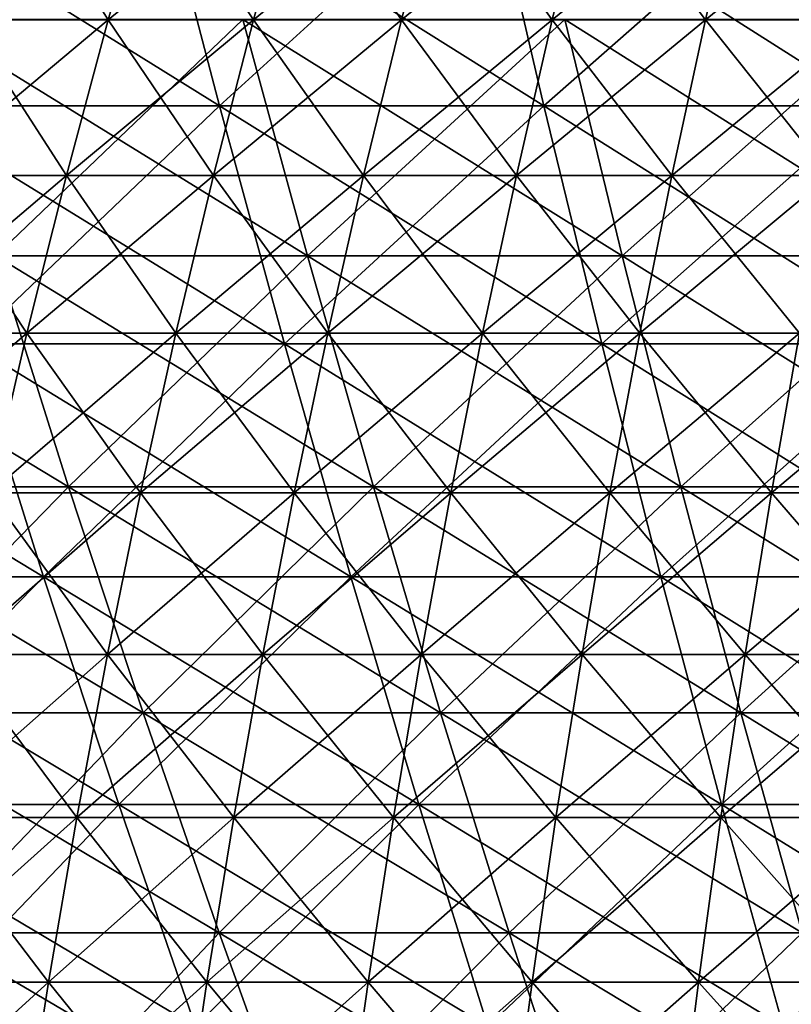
# Model space of a CAD drawing. Header units: millimetres. Extents: x -250 to 250, y -45 to 4150.
# Tile 440 of 656: x -52 to -40, y 3961 to 3977. Entities that reach past the tile are written whole.
import ezdxf

# ---------------------------------------------------------------- set-up
doc = ezdxf.new("R2010")
doc.units = ezdxf.units.MM
doc.header["$LTSCALE"] = 81.481481
for name, color, linetype in [('19', 7, 'CONTINUOUS'), ('20', 7, 'CONTINUOUS'), ('21', 7, 'CONTINUOUS'), ('22', 7, 'CONTINUOUS'), ('23', 7, 'CONTINUOUS'), ('24', 7, 'CONTINUOUS')]:
    doc.layers.add(name, color=color, linetype=linetype)

msp = doc.modelspace()

# ---------------------------------------------------------------- linework, layer by layer
at = {"layer": '19', "color": 7, "linetype": 'CONTINUOUS'}
for points in [[(-50.01, 3979.397, -175.766), (-54.243, 3975.402, -170.509), (-55.399, 3979.397, -174.143), (-50.01, 3979.397, -175.766)], [(-48.966, 3975.402, -172.099), (-54.243, 3975.402, -170.509), (-50.01, 3979.397, -175.766), (-48.966, 3975.402, -172.099)], [(-44.573, 3979.397, -177.223), (-48.966, 3975.402, -172.099), (-50.01, 3979.397, -175.766), (-44.573, 3979.397, -177.223)], [(-43.643, 3975.402, -173.525), (-48.966, 3975.402, -172.099), (-44.573, 3979.397, -177.223), (-43.643, 3975.402, -173.525)], [(-39.095, 3979.397, -178.511), (-43.643, 3975.402, -173.525), (-44.573, 3979.397, -177.223), (-39.095, 3979.397, -178.511)], [(-38.279, 3975.402, -174.787), (-43.643, 3975.402, -173.525), (-39.095, 3979.397, -178.511), (-38.279, 3975.402, -174.787)], [(-48.966, 3975.402, -172.099), (-53.06, 3971.493, -166.792), (-54.243, 3975.402, -170.509), (-48.966, 3975.402, -172.099)], [(-47.899, 3971.493, -168.347), (-53.06, 3971.493, -166.792), (-48.966, 3975.402, -172.099), (-47.899, 3971.493, -168.347)], [(-43.643, 3975.402, -173.525), (-47.899, 3971.493, -168.347), (-48.966, 3975.402, -172.099), (-43.643, 3975.402, -173.525)], [(-42.692, 3971.493, -169.742), (-47.899, 3971.493, -168.347), (-43.643, 3975.402, -173.525), (-42.692, 3971.493, -169.742)], [(-38.279, 3975.402, -174.787), (-42.692, 3971.493, -169.742), (-43.643, 3975.402, -173.525), (-38.279, 3975.402, -174.787)], [(-37.444, 3971.493, -170.977), (-42.692, 3971.493, -169.742), (-38.279, 3975.402, -174.787), (-37.444, 3971.493, -170.977)], [(-51.852, 3967.67, -162.994), (-56.847, 3967.67, -161.32), (-53.06, 3971.493, -166.792), (-51.852, 3967.67, -162.994)], [(-47.899, 3971.493, -168.347), (-51.852, 3967.67, -162.994), (-53.06, 3971.493, -166.792), (-47.899, 3971.493, -168.347)], [(-46.808, 3967.67, -164.514), (-51.852, 3967.67, -162.994), (-47.899, 3971.493, -168.347), (-46.808, 3967.67, -164.514)], [(-42.692, 3971.493, -169.742), (-46.808, 3967.67, -164.514), (-47.899, 3971.493, -168.347), (-42.692, 3971.493, -169.742)], [(-41.72, 3967.67, -165.877), (-46.808, 3967.67, -164.514), (-42.692, 3971.493, -169.742), (-41.72, 3967.67, -165.877)], [(-37.444, 3971.493, -170.977), (-41.72, 3967.67, -165.877), (-42.692, 3971.493, -169.742), (-37.444, 3971.493, -170.977)], [(-36.592, 3967.67, -167.083), (-41.72, 3967.67, -165.877), (-37.444, 3971.493, -170.977), (-36.592, 3967.67, -167.083)], [(-51.852, 3967.67, -162.994), (-55.495, 3963.936, -157.482), (-56.847, 3967.67, -161.32), (-51.852, 3967.67, -162.994)], [(-50.619, 3963.936, -159.116), (-55.495, 3963.936, -157.482), (-51.852, 3967.67, -162.994), (-50.619, 3963.936, -159.116)], [(-46.808, 3967.67, -164.514), (-50.619, 3963.936, -159.116), (-51.852, 3967.67, -162.994), (-46.808, 3967.67, -164.514)], [(-45.695, 3963.936, -160.6), (-50.619, 3963.936, -159.116), (-46.808, 3967.67, -164.514), (-45.695, 3963.936, -160.6)], [(-41.72, 3967.67, -165.877), (-45.695, 3963.936, -160.6), (-46.808, 3967.67, -164.514), (-41.72, 3967.67, -165.877)], [(-40.727, 3963.936, -161.931), (-45.695, 3963.936, -160.6), (-41.72, 3967.67, -165.877), (-40.727, 3963.936, -161.931)], [(-36.592, 3967.67, -167.083), (-40.727, 3963.936, -161.931), (-41.72, 3967.67, -165.877), (-36.592, 3967.67, -167.083)], [(-35.721, 3963.936, -163.108), (-40.727, 3963.936, -161.931), (-36.592, 3967.67, -167.083), (-35.721, 3963.936, -163.108)], [(-50.619, 3963.936, -159.116), (-54.115, 3960.293, -153.567), (-55.495, 3963.936, -157.482), (-50.619, 3963.936, -159.116)], [(-49.36, 3960.293, -155.161), (-54.115, 3960.293, -153.567), (-50.619, 3963.936, -159.116), (-49.36, 3960.293, -155.161)], [(-45.695, 3963.936, -160.6), (-49.36, 3960.293, -155.161), (-50.619, 3963.936, -159.116), (-45.695, 3963.936, -160.6)], [(-44.559, 3960.293, -156.608), (-49.36, 3960.293, -155.161), (-45.695, 3963.936, -160.6), (-44.559, 3960.293, -156.608)], [(-40.727, 3963.936, -161.931), (-44.559, 3960.293, -156.608), (-45.695, 3963.936, -160.6), (-40.727, 3963.936, -161.931)], [(-39.715, 3960.293, -157.905), (-44.559, 3960.293, -156.608), (-40.727, 3963.936, -161.931), (-39.715, 3960.293, -157.905)], [(-35.721, 3963.936, -163.108), (-39.715, 3960.293, -157.905), (-40.727, 3963.936, -161.931), (-35.721, 3963.936, -163.108)], [(-34.833, 3960.293, -159.054), (-39.715, 3960.293, -157.905), (-35.721, 3963.936, -163.108), (-34.833, 3960.293, -159.054)]]:
    msp.add_3dface(points, dxfattribs=at)
at = {"layer": '20', "color": 7, "linetype": 'CONTINUOUS'}
for points in [[(-54.243, 3975.402, 170.509), (-48.966, 3975.402, 172.099), (-55.399, 3979.397, 174.143), (-54.243, 3975.402, 170.509)], [(-55.399, 3979.397, 174.143), (-48.966, 3975.402, 172.099), (-50.01, 3979.397, 175.766), (-55.399, 3979.397, 174.143)], [(-48.966, 3975.402, 172.099), (-43.643, 3975.402, 173.525), (-50.01, 3979.397, 175.766), (-48.966, 3975.402, 172.099)], [(-50.01, 3979.397, 175.766), (-43.643, 3975.402, 173.525), (-44.573, 3979.397, 177.223), (-50.01, 3979.397, 175.766)], [(-43.643, 3975.402, 173.525), (-38.279, 3975.402, 174.787), (-44.573, 3979.397, 177.223), (-43.643, 3975.402, 173.525)], [(-44.573, 3979.397, 177.223), (-38.279, 3975.402, 174.787), (-39.095, 3979.397, 178.511), (-44.573, 3979.397, 177.223)], [(-53.06, 3971.493, 166.792), (-47.899, 3971.493, 168.347), (-54.243, 3975.402, 170.509), (-53.06, 3971.493, 166.792)], [(-54.243, 3975.402, 170.509), (-47.899, 3971.493, 168.347), (-48.966, 3975.402, 172.099), (-54.243, 3975.402, 170.509)], [(-47.899, 3971.493, 168.347), (-42.692, 3971.493, 169.742), (-48.966, 3975.402, 172.099), (-47.899, 3971.493, 168.347)], [(-48.966, 3975.402, 172.099), (-42.692, 3971.493, 169.742), (-43.643, 3975.402, 173.525), (-48.966, 3975.402, 172.099)], [(-42.692, 3971.493, 169.742), (-37.444, 3971.493, 170.977), (-43.643, 3975.402, 173.525), (-42.692, 3971.493, 169.742)], [(-43.643, 3975.402, 173.525), (-37.444, 3971.493, 170.977), (-38.279, 3975.402, 174.787), (-43.643, 3975.402, 173.525)], [(-56.847, 3967.67, 161.32), (-51.852, 3967.67, 162.994), (-58.172, 3971.493, 165.079), (-56.847, 3967.67, 161.32)], [(-58.172, 3971.493, 165.079), (-51.852, 3967.67, 162.994), (-53.06, 3971.493, 166.792), (-58.172, 3971.493, 165.079)], [(-51.852, 3967.67, 162.994), (-46.808, 3967.67, 164.514), (-53.06, 3971.493, 166.792), (-51.852, 3967.67, 162.994)], [(-53.06, 3971.493, 166.792), (-46.808, 3967.67, 164.514), (-47.899, 3971.493, 168.347), (-53.06, 3971.493, 166.792)], [(-46.808, 3967.67, 164.514), (-41.72, 3967.67, 165.877), (-47.899, 3971.493, 168.347), (-46.808, 3967.67, 164.514)], [(-47.899, 3971.493, 168.347), (-41.72, 3967.67, 165.877), (-42.692, 3971.493, 169.742), (-47.899, 3971.493, 168.347)], [(-41.72, 3967.67, 165.877), (-36.592, 3967.67, 167.083), (-42.692, 3971.493, 169.742), (-41.72, 3967.67, 165.877)], [(-42.692, 3971.493, 169.742), (-36.592, 3967.67, 167.083), (-37.444, 3971.493, 170.977), (-42.692, 3971.493, 169.742)], [(-55.495, 3963.936, 157.482), (-50.619, 3963.936, 159.116), (-56.847, 3967.67, 161.32), (-55.495, 3963.936, 157.482)], [(-56.847, 3967.67, 161.32), (-50.619, 3963.936, 159.116), (-51.852, 3967.67, 162.994), (-56.847, 3967.67, 161.32)], [(-50.619, 3963.936, 159.116), (-45.695, 3963.936, 160.6), (-51.852, 3967.67, 162.994), (-50.619, 3963.936, 159.116)], [(-51.852, 3967.67, 162.994), (-45.695, 3963.936, 160.6), (-46.808, 3967.67, 164.514), (-51.852, 3967.67, 162.994)], [(-45.695, 3963.936, 160.6), (-40.727, 3963.936, 161.931), (-46.808, 3967.67, 164.514), (-45.695, 3963.936, 160.6)], [(-46.808, 3967.67, 164.514), (-40.727, 3963.936, 161.931), (-41.72, 3967.67, 165.877), (-46.808, 3967.67, 164.514)], [(-40.727, 3963.936, 161.931), (-35.721, 3963.936, 163.108), (-41.72, 3967.67, 165.877), (-40.727, 3963.936, 161.931)], [(-41.72, 3967.67, 165.877), (-35.721, 3963.936, 163.108), (-36.592, 3967.67, 167.083), (-41.72, 3967.67, 165.877)], [(-54.115, 3960.293, 153.567), (-49.36, 3960.293, 155.161), (-55.495, 3963.936, 157.482), (-54.115, 3960.293, 153.567)], [(-55.495, 3963.936, 157.482), (-49.36, 3960.293, 155.161), (-50.619, 3963.936, 159.116), (-55.495, 3963.936, 157.482)], [(-49.36, 3960.293, 155.161), (-44.559, 3960.293, 156.608), (-50.619, 3963.936, 159.116), (-49.36, 3960.293, 155.161)], [(-50.619, 3963.936, 159.116), (-44.559, 3960.293, 156.608), (-45.695, 3963.936, 160.6), (-50.619, 3963.936, 159.116)], [(-44.559, 3960.293, 156.608), (-39.715, 3960.293, 157.905), (-45.695, 3963.936, 160.6), (-44.559, 3960.293, 156.608)], [(-45.695, 3963.936, 160.6), (-39.715, 3960.293, 157.905), (-40.727, 3963.936, 161.931), (-45.695, 3963.936, 160.6)], [(-39.715, 3960.293, 157.905), (-34.833, 3960.293, 159.054), (-40.727, 3963.936, 161.931), (-39.715, 3960.293, 157.905)], [(-40.727, 3963.936, 161.931), (-34.833, 3960.293, 159.054), (-35.721, 3963.936, 163.108), (-40.727, 3963.936, 161.931)]]:
    msp.add_3dface(points, dxfattribs=at)
at = {"layer": '21', "color": 7, "linetype": 'CONTINUOUS'}
for points in [[(-48.58, 3976.818, 170.739), (-52.642, 3972.939, 165.476), (-53.814, 3976.818, 169.162), (-48.58, 3976.818, 170.739)], [(-47.521, 3972.939, 167.019), (-52.642, 3972.939, 165.476), (-48.58, 3976.818, 170.739), (-47.521, 3972.939, 167.019)], [(-43.299, 3976.818, 172.154), (-47.521, 3972.939, 167.019), (-48.58, 3976.818, 170.739), (-43.299, 3976.818, 172.154)], [(-42.355, 3972.939, 168.403), (-47.521, 3972.939, 167.019), (-43.299, 3976.818, 172.154), (-42.355, 3972.939, 168.403)], [(-37.977, 3976.818, 173.406), (-42.355, 3972.939, 168.403), (-43.299, 3976.818, 172.154), (-37.977, 3976.818, 173.406)], [(-37.149, 3972.939, 169.627), (-42.355, 3972.939, 168.403), (-37.977, 3976.818, 173.406), (-37.149, 3972.939, 169.627)], [(-51.443, 3969.147, 161.709), (-56.399, 3969.147, 160.048), (-52.642, 3972.939, 165.476), (-51.443, 3969.147, 161.709)], [(-47.521, 3972.939, 167.019), (-51.443, 3969.147, 161.709), (-52.642, 3972.939, 165.476), (-47.521, 3972.939, 167.019)], [(-46.439, 3969.147, 163.217), (-51.443, 3969.147, 161.709), (-47.521, 3972.939, 167.019), (-46.439, 3969.147, 163.217)], [(-42.355, 3972.939, 168.403), (-46.439, 3969.147, 163.217), (-47.521, 3972.939, 167.019), (-42.355, 3972.939, 168.403)], [(-41.391, 3969.147, 164.569), (-46.439, 3969.147, 163.217), (-42.355, 3972.939, 168.403), (-41.391, 3969.147, 164.569)], [(-37.149, 3972.939, 169.627), (-41.391, 3969.147, 164.569), (-42.355, 3972.939, 168.403), (-37.149, 3972.939, 169.627)], [(-36.303, 3969.147, 165.766), (-41.391, 3969.147, 164.569), (-37.149, 3972.939, 169.627), (-36.303, 3969.147, 165.766)], [(-51.443, 3969.147, 161.709), (-55.058, 3965.444, 156.242), (-56.399, 3969.147, 160.048), (-51.443, 3969.147, 161.709)], [(-50.22, 3965.444, 157.864), (-55.058, 3965.444, 156.242), (-51.443, 3969.147, 161.709), (-50.22, 3965.444, 157.864)], [(-46.439, 3969.147, 163.217), (-50.22, 3965.444, 157.864), (-51.443, 3969.147, 161.709), (-46.439, 3969.147, 163.217)], [(-45.335, 3965.444, 159.335), (-50.22, 3965.444, 157.864), (-46.439, 3969.147, 163.217), (-45.335, 3965.444, 159.335)], [(-41.391, 3969.147, 164.569), (-45.335, 3965.444, 159.335), (-46.439, 3969.147, 163.217), (-41.391, 3969.147, 164.569)], [(-40.407, 3965.444, 160.656), (-45.335, 3965.444, 159.335), (-41.391, 3969.147, 164.569), (-40.407, 3965.444, 160.656)], [(-36.303, 3969.147, 165.766), (-40.407, 3965.444, 160.656), (-41.391, 3969.147, 164.569), (-36.303, 3969.147, 165.766)], [(-35.44, 3965.444, 161.824), (-40.407, 3965.444, 160.656), (-36.303, 3969.147, 165.766), (-35.44, 3965.444, 161.824)], [(-50.22, 3965.444, 157.864), (-53.689, 3961.83, 152.36), (-55.058, 3965.444, 156.242), (-50.22, 3965.444, 157.864)], [(-48.972, 3961.83, 153.941), (-53.689, 3961.83, 152.36), (-50.22, 3965.444, 157.864), (-48.972, 3961.83, 153.941)], [(-45.335, 3965.444, 159.335), (-48.972, 3961.83, 153.941), (-50.22, 3965.444, 157.864), (-45.335, 3965.444, 159.335)], [(-44.208, 3961.83, 155.376), (-48.972, 3961.83, 153.941), (-45.335, 3965.444, 159.335), (-44.208, 3961.83, 155.376)], [(-40.407, 3965.444, 160.656), (-44.208, 3961.83, 155.376), (-45.335, 3965.444, 159.335), (-40.407, 3965.444, 160.656)], [(-39.402, 3961.83, 156.664), (-44.208, 3961.83, 155.376), (-40.407, 3965.444, 160.656), (-39.402, 3961.83, 156.664)], [(-35.44, 3965.444, 161.824), (-39.402, 3961.83, 156.664), (-40.407, 3965.444, 160.656), (-35.44, 3965.444, 161.824)], [(-48.972, 3961.83, 153.941), (-52.295, 3958.308, 148.403), (-53.689, 3961.83, 152.36), (-48.972, 3961.83, 153.941)], [(-47.7, 3958.308, 149.943), (-52.295, 3958.308, 148.403), (-48.972, 3961.83, 153.941), (-47.7, 3958.308, 149.943)], [(-44.208, 3961.83, 155.376), (-47.7, 3958.308, 149.943), (-48.972, 3961.83, 153.941), (-44.208, 3961.83, 155.376)], [(-43.06, 3958.308, 151.341), (-47.7, 3958.308, 149.943), (-44.208, 3961.83, 155.376), (-43.06, 3958.308, 151.341)], [(-39.402, 3961.83, 156.664), (-43.06, 3958.308, 151.341), (-44.208, 3961.83, 155.376), (-39.402, 3961.83, 156.664)], [(-38.379, 3958.308, 152.595), (-43.06, 3958.308, 151.341), (-39.402, 3961.83, 156.664), (-38.379, 3958.308, 152.595)]]:
    msp.add_3dface(points, dxfattribs=at)
at = {"layer": '22', "color": 7, "linetype": 'CONTINUOUS'}
for points in [[(-52.642, 3972.939, -165.476), (-47.521, 3972.939, -167.019), (-53.814, 3976.818, -169.162), (-52.642, 3972.939, -165.476)], [(-53.814, 3976.818, -169.162), (-47.521, 3972.939, -167.019), (-48.58, 3976.818, -170.739), (-53.814, 3976.818, -169.162)], [(-47.521, 3972.939, -167.019), (-42.355, 3972.939, -168.403), (-48.58, 3976.818, -170.739), (-47.521, 3972.939, -167.019)], [(-48.58, 3976.818, -170.739), (-42.355, 3972.939, -168.403), (-43.299, 3976.818, -172.154), (-48.58, 3976.818, -170.739)], [(-42.355, 3972.939, -168.403), (-37.149, 3972.939, -169.627), (-43.299, 3976.818, -172.154), (-42.355, 3972.939, -168.403)], [(-43.299, 3976.818, -172.154), (-37.149, 3972.939, -169.627), (-37.977, 3976.818, -173.406), (-43.299, 3976.818, -172.154)], [(-56.399, 3969.147, -160.048), (-51.443, 3969.147, -161.709), (-57.713, 3972.939, -163.777), (-56.399, 3969.147, -160.048)], [(-57.713, 3972.939, -163.777), (-51.443, 3969.147, -161.709), (-52.642, 3972.939, -165.476), (-57.713, 3972.939, -163.777)], [(-51.443, 3969.147, -161.709), (-46.439, 3969.147, -163.217), (-52.642, 3972.939, -165.476), (-51.443, 3969.147, -161.709)], [(-52.642, 3972.939, -165.476), (-46.439, 3969.147, -163.217), (-47.521, 3972.939, -167.019), (-52.642, 3972.939, -165.476)], [(-46.439, 3969.147, -163.217), (-41.391, 3969.147, -164.569), (-47.521, 3972.939, -167.019), (-46.439, 3969.147, -163.217)], [(-47.521, 3972.939, -167.019), (-41.391, 3969.147, -164.569), (-42.355, 3972.939, -168.403), (-47.521, 3972.939, -167.019)], [(-41.391, 3969.147, -164.569), (-36.303, 3969.147, -165.766), (-42.355, 3972.939, -168.403), (-41.391, 3969.147, -164.569)], [(-42.355, 3972.939, -168.403), (-36.303, 3969.147, -165.766), (-37.149, 3972.939, -169.627), (-42.355, 3972.939, -168.403)], [(-55.058, 3965.444, -156.242), (-50.22, 3965.444, -157.864), (-56.399, 3969.147, -160.048), (-55.058, 3965.444, -156.242)], [(-56.399, 3969.147, -160.048), (-50.22, 3965.444, -157.864), (-51.443, 3969.147, -161.709), (-56.399, 3969.147, -160.048)], [(-50.22, 3965.444, -157.864), (-45.335, 3965.444, -159.335), (-51.443, 3969.147, -161.709), (-50.22, 3965.444, -157.864)], [(-51.443, 3969.147, -161.709), (-45.335, 3965.444, -159.335), (-46.439, 3969.147, -163.217), (-51.443, 3969.147, -161.709)], [(-45.335, 3965.444, -159.335), (-40.407, 3965.444, -160.656), (-46.439, 3969.147, -163.217), (-45.335, 3965.444, -159.335)], [(-46.439, 3969.147, -163.217), (-40.407, 3965.444, -160.656), (-41.391, 3969.147, -164.569), (-46.439, 3969.147, -163.217)], [(-40.407, 3965.444, -160.656), (-35.44, 3965.444, -161.824), (-41.391, 3969.147, -164.569), (-40.407, 3965.444, -160.656)], [(-41.391, 3969.147, -164.569), (-35.44, 3965.444, -161.824), (-36.303, 3969.147, -165.766), (-41.391, 3969.147, -164.569)], [(-53.689, 3961.83, -152.36), (-48.972, 3961.83, -153.941), (-55.058, 3965.444, -156.242), (-53.689, 3961.83, -152.36)], [(-55.058, 3965.444, -156.242), (-48.972, 3961.83, -153.941), (-50.22, 3965.444, -157.864), (-55.058, 3965.444, -156.242)], [(-48.972, 3961.83, -153.941), (-44.208, 3961.83, -155.376), (-50.22, 3965.444, -157.864), (-48.972, 3961.83, -153.941)], [(-50.22, 3965.444, -157.864), (-44.208, 3961.83, -155.376), (-45.335, 3965.444, -159.335), (-50.22, 3965.444, -157.864)], [(-44.208, 3961.83, -155.376), (-39.402, 3961.83, -156.664), (-45.335, 3965.444, -159.335), (-44.208, 3961.83, -155.376)], [(-45.335, 3965.444, -159.335), (-39.402, 3961.83, -156.664), (-40.407, 3965.444, -160.656), (-45.335, 3965.444, -159.335)], [(-39.402, 3961.83, -156.664), (-34.559, 3961.83, -157.803), (-40.407, 3965.444, -160.656), (-39.402, 3961.83, -156.664)], [(-40.407, 3965.444, -160.656), (-34.559, 3961.83, -157.803), (-35.44, 3965.444, -161.824), (-40.407, 3965.444, -160.656)], [(-52.295, 3958.308, -148.403), (-47.7, 3958.308, -149.943), (-53.689, 3961.83, -152.36), (-52.295, 3958.308, -148.403)], [(-53.689, 3961.83, -152.36), (-47.7, 3958.308, -149.943), (-48.972, 3961.83, -153.941), (-53.689, 3961.83, -152.36)], [(-47.7, 3958.308, -149.943), (-43.06, 3958.308, -151.341), (-48.972, 3961.83, -153.941), (-47.7, 3958.308, -149.943)], [(-48.972, 3961.83, -153.941), (-43.06, 3958.308, -151.341), (-44.208, 3961.83, -155.376), (-48.972, 3961.83, -153.941)], [(-43.06, 3958.308, -151.341), (-38.379, 3958.308, -152.595), (-44.208, 3961.83, -155.376), (-43.06, 3958.308, -151.341)], [(-44.208, 3961.83, -155.376), (-38.379, 3958.308, -152.595), (-39.402, 3961.83, -156.664), (-44.208, 3961.83, -155.376)]]:
    msp.add_3dface(points, dxfattribs=at)
at = {"layer": '23', "color": 7, "linetype": 'CONTINUOUS'}
for points in [[(-53.128, 3976.809, 75.051), (-50.791, 3976.809, 76.652), (-52.368, 3979.328, 73.978), (-53.128, 3976.809, 75.051)], [(-52.368, 3979.328, 73.978), (-50.791, 3976.809, 76.652), (-50.065, 3979.328, 75.555), (-52.368, 3979.328, 73.978)], [(-50.791, 3976.809, 76.652), (-48.407, 3976.809, 78.179), (-50.065, 3979.328, 75.555), (-50.791, 3976.809, 76.652)], [(-50.065, 3979.328, 75.555), (-48.407, 3976.809, 78.179), (-47.714, 3979.328, 77.061), (-50.065, 3979.328, 75.555)], [(-48.407, 3976.809, 78.179), (-45.976, 3976.809, 79.633), (-47.714, 3979.328, 77.061), (-48.407, 3976.809, 78.179)], [(-47.714, 3979.328, 77.061), (-45.976, 3976.809, 79.633), (-45.319, 3979.328, 78.494), (-47.714, 3979.328, 77.061)], [(-45.976, 3976.809, 79.633), (-43.502, 3976.809, 81.011), (-45.319, 3979.328, 78.494), (-45.976, 3976.809, 79.633)], [(-45.319, 3979.328, 78.494), (-43.502, 3976.809, 81.011), (-42.88, 3979.328, 79.852), (-45.319, 3979.328, 78.494)], [(-43.502, 3976.809, 81.011), (-40.987, 3976.809, 82.312), (-42.88, 3979.328, 79.852), (-43.502, 3976.809, 81.011)], [(-42.88, 3979.328, 79.852), (-40.987, 3976.809, 82.312), (-40.4, 3979.328, 81.135), (-42.88, 3979.328, 79.852)], [(-40.987, 3976.809, 82.312), (-38.432, 3976.809, 83.535), (-40.4, 3979.328, 81.135), (-40.987, 3976.809, 82.312)], [(-40.4, 3979.328, 81.135), (-38.432, 3976.809, 83.535), (-37.883, 3979.328, 82.341), (-40.4, 3979.328, 81.135)], [(-53.847, 3974.255, 76.067), (-51.479, 3974.255, 77.689), (-53.128, 3976.809, 75.051), (-53.847, 3974.255, 76.067)], [(-53.128, 3976.809, 75.051), (-51.479, 3974.255, 77.689), (-50.791, 3976.809, 76.652), (-53.128, 3976.809, 75.051)], [(-51.479, 3974.255, 77.689), (-49.062, 3974.255, 79.238), (-50.791, 3976.809, 76.652), (-51.479, 3974.255, 77.689)], [(-50.791, 3976.809, 76.652), (-49.062, 3974.255, 79.238), (-48.407, 3976.809, 78.179), (-50.791, 3976.809, 76.652)], [(-49.062, 3974.255, 79.238), (-46.599, 3974.255, 80.711), (-48.407, 3976.809, 78.179), (-49.062, 3974.255, 79.238)], [(-48.407, 3976.809, 78.179), (-46.599, 3974.255, 80.711), (-45.976, 3976.809, 79.633), (-48.407, 3976.809, 78.179)], [(-46.599, 3974.255, 80.711), (-44.091, 3974.255, 82.108), (-45.976, 3976.809, 79.633), (-46.599, 3974.255, 80.711)], [(-45.976, 3976.809, 79.633), (-44.091, 3974.255, 82.108), (-43.502, 3976.809, 81.011), (-45.976, 3976.809, 79.633)], [(-44.091, 3974.255, 82.108), (-41.542, 3974.255, 83.427), (-43.502, 3976.809, 81.011), (-44.091, 3974.255, 82.108)], [(-43.502, 3976.809, 81.011), (-41.542, 3974.255, 83.427), (-40.987, 3976.809, 82.312), (-43.502, 3976.809, 81.011)], [(-41.542, 3974.255, 83.427), (-38.953, 3974.255, 84.666), (-40.987, 3976.809, 82.312), (-41.542, 3974.255, 83.427)], [(-40.987, 3976.809, 82.312), (-38.953, 3974.255, 84.666), (-38.432, 3976.809, 83.535), (-40.987, 3976.809, 82.312)], [(-54.525, 3971.668, 77.026), (-52.127, 3971.668, 78.668), (-53.847, 3974.255, 76.067), (-54.525, 3971.668, 77.026)], [(-53.847, 3974.255, 76.067), (-52.127, 3971.668, 78.668), (-51.479, 3974.255, 77.689), (-53.847, 3974.255, 76.067)], [(-52.127, 3971.668, 78.668), (-49.68, 3971.668, 80.236), (-51.479, 3974.255, 77.689), (-52.127, 3971.668, 78.668)], [(-51.479, 3974.255, 77.689), (-49.68, 3971.668, 80.236), (-49.062, 3974.255, 79.238), (-51.479, 3974.255, 77.689)], [(-49.68, 3971.668, 80.236), (-47.186, 3971.668, 81.728), (-49.062, 3974.255, 79.238), (-49.68, 3971.668, 80.236)], [(-49.062, 3974.255, 79.238), (-47.186, 3971.668, 81.728), (-46.599, 3974.255, 80.711), (-49.062, 3974.255, 79.238)], [(-47.186, 3971.668, 81.728), (-44.646, 3971.668, 83.142), (-46.599, 3974.255, 80.711), (-47.186, 3971.668, 81.728)], [(-46.599, 3974.255, 80.711), (-44.646, 3971.668, 83.142), (-44.091, 3974.255, 82.108), (-46.599, 3974.255, 80.711)], [(-44.646, 3971.668, 83.142), (-42.065, 3971.668, 84.478), (-44.091, 3974.255, 82.108), (-44.646, 3971.668, 83.142)], [(-44.091, 3974.255, 82.108), (-42.065, 3971.668, 84.478), (-41.542, 3974.255, 83.427), (-44.091, 3974.255, 82.108)], [(-42.065, 3971.668, 84.478), (-39.443, 3971.668, 85.733), (-41.542, 3974.255, 83.427), (-42.065, 3971.668, 84.478)], [(-41.542, 3974.255, 83.427), (-39.443, 3971.668, 85.733), (-38.953, 3974.255, 84.666), (-41.542, 3974.255, 83.427)], [(-54.525, 3971.668, 77.026), (-52.736, 3969.049, 79.587), (-52.127, 3971.668, 78.668), (-54.525, 3971.668, 77.026)], [(-52.736, 3969.049, 79.587), (-50.26, 3969.049, 81.173), (-52.127, 3971.668, 78.668), (-52.736, 3969.049, 79.587)], [(-52.127, 3971.668, 78.668), (-50.26, 3969.049, 81.173), (-49.68, 3971.668, 80.236), (-52.127, 3971.668, 78.668)], [(-50.26, 3969.049, 81.173), (-47.737, 3969.049, 82.683), (-49.68, 3971.668, 80.236), (-50.26, 3969.049, 81.173)], [(-49.68, 3971.668, 80.236), (-47.737, 3969.049, 82.683), (-47.186, 3971.668, 81.728), (-49.68, 3971.668, 80.236)], [(-47.737, 3969.049, 82.683), (-45.168, 3969.049, 84.113), (-47.186, 3971.668, 81.728), (-47.737, 3969.049, 82.683)], [(-47.186, 3971.668, 81.728), (-45.168, 3969.049, 84.113), (-44.646, 3971.668, 83.142), (-47.186, 3971.668, 81.728)], [(-45.168, 3969.049, 84.113), (-42.556, 3969.049, 85.465), (-44.646, 3971.668, 83.142), (-45.168, 3969.049, 84.113)], [(-44.646, 3971.668, 83.142), (-42.556, 3969.049, 85.465), (-42.065, 3971.668, 84.478), (-44.646, 3971.668, 83.142)], [(-42.556, 3969.049, 85.465), (-39.904, 3969.049, 86.735), (-42.065, 3971.668, 84.478), (-42.556, 3969.049, 85.465)], [(-42.065, 3971.668, 84.478), (-39.904, 3969.049, 86.735), (-39.443, 3971.668, 85.733), (-42.065, 3971.668, 84.478)], [(-39.904, 3969.049, 86.735), (-37.214, 3969.049, 87.922), (-39.443, 3971.668, 85.733), (-39.904, 3969.049, 86.735)], [(-53.305, 3966.401, 80.445), (-50.802, 3966.401, 82.049), (-52.736, 3969.049, 79.587), (-53.305, 3966.401, 80.445)], [(-52.736, 3969.049, 79.587), (-50.802, 3966.401, 82.049), (-50.26, 3969.049, 81.173), (-52.736, 3969.049, 79.587)], [(-50.802, 3966.401, 82.049), (-48.252, 3966.401, 83.574), (-50.26, 3969.049, 81.173), (-50.802, 3966.401, 82.049)], [(-50.26, 3969.049, 81.173), (-48.252, 3966.401, 83.574), (-47.737, 3969.049, 82.683), (-50.26, 3969.049, 81.173)], [(-48.252, 3966.401, 83.574), (-45.655, 3966.401, 85.021), (-47.737, 3969.049, 82.683), (-48.252, 3966.401, 83.574)], [(-47.737, 3969.049, 82.683), (-45.655, 3966.401, 85.021), (-45.168, 3969.049, 84.113), (-47.737, 3969.049, 82.683)], [(-45.655, 3966.401, 85.021), (-43.015, 3966.401, 86.386), (-45.168, 3969.049, 84.113), (-45.655, 3966.401, 85.021)], [(-45.168, 3969.049, 84.113), (-43.015, 3966.401, 86.386), (-42.556, 3969.049, 85.465), (-45.168, 3969.049, 84.113)], [(-43.015, 3966.401, 86.386), (-40.335, 3966.401, 87.67), (-42.556, 3969.049, 85.465), (-43.015, 3966.401, 86.386)], [(-42.556, 3969.049, 85.465), (-40.335, 3966.401, 87.67), (-39.904, 3969.049, 86.735), (-42.556, 3969.049, 85.465)], [(-40.335, 3966.401, 87.67), (-37.616, 3966.401, 88.871), (-39.904, 3969.049, 86.735), (-40.335, 3966.401, 87.67)], [(-39.904, 3969.049, 86.735), (-37.616, 3966.401, 88.871), (-37.214, 3969.049, 87.922), (-39.904, 3969.049, 86.735)], [(-53.833, 3963.726, 81.243), (-51.306, 3963.726, 82.862), (-53.305, 3966.401, 80.445), (-53.833, 3963.726, 81.243)], [(-53.305, 3966.401, 80.445), (-51.306, 3963.726, 82.862), (-50.802, 3966.401, 82.049), (-53.305, 3966.401, 80.445)], [(-51.306, 3963.726, 82.862), (-48.73, 3963.726, 84.403), (-50.802, 3966.401, 82.049), (-51.306, 3963.726, 82.862)], [(-50.802, 3966.401, 82.049), (-48.73, 3963.726, 84.403), (-48.252, 3966.401, 83.574), (-50.802, 3966.401, 82.049)], [(-48.73, 3963.726, 84.403), (-46.108, 3963.726, 85.863), (-48.252, 3966.401, 83.574), (-48.73, 3963.726, 84.403)], [(-48.252, 3966.401, 83.574), (-46.108, 3963.726, 85.863), (-45.655, 3966.401, 85.021), (-48.252, 3966.401, 83.574)], [(-46.108, 3963.726, 85.863), (-43.442, 3963.726, 87.242), (-45.655, 3966.401, 85.021), (-46.108, 3963.726, 85.863)], [(-45.655, 3966.401, 85.021), (-43.442, 3963.726, 87.242), (-43.015, 3966.401, 86.386), (-45.655, 3966.401, 85.021)], [(-43.442, 3963.726, 87.242), (-40.734, 3963.726, 88.539), (-43.015, 3966.401, 86.386), (-43.442, 3963.726, 87.242)], [(-43.015, 3966.401, 86.386), (-40.734, 3963.726, 88.539), (-40.335, 3966.401, 87.67), (-43.015, 3966.401, 86.386)], [(-40.734, 3963.726, 88.539), (-37.988, 3963.726, 89.751), (-40.335, 3966.401, 87.67), (-40.734, 3963.726, 88.539)], [(-40.335, 3966.401, 87.67), (-37.988, 3963.726, 89.751), (-37.616, 3966.401, 88.871), (-40.335, 3966.401, 87.67)], [(-54.321, 3961.025, 81.978), (-51.77, 3961.025, 83.612), (-53.833, 3963.726, 81.243), (-54.321, 3961.025, 81.978)], [(-53.833, 3963.726, 81.243), (-51.77, 3961.025, 83.612), (-51.306, 3963.726, 82.862), (-53.833, 3963.726, 81.243)], [(-51.77, 3961.025, 83.612), (-49.171, 3961.025, 85.166), (-51.306, 3963.726, 82.862), (-51.77, 3961.025, 83.612)], [(-51.306, 3963.726, 82.862), (-49.171, 3961.025, 85.166), (-48.73, 3963.726, 84.403), (-51.306, 3963.726, 82.862)], [(-49.171, 3961.025, 85.166), (-46.525, 3961.025, 86.64), (-48.73, 3963.726, 84.403), (-49.171, 3961.025, 85.166)], [(-48.73, 3963.726, 84.403), (-46.525, 3961.025, 86.64), (-46.108, 3963.726, 85.863), (-48.73, 3963.726, 84.403)], [(-46.525, 3961.025, 86.64), (-43.835, 3961.025, 88.032), (-46.108, 3963.726, 85.863), (-46.525, 3961.025, 86.64)], [(-46.108, 3963.726, 85.863), (-43.835, 3961.025, 88.032), (-43.442, 3963.726, 87.242), (-46.108, 3963.726, 85.863)], [(-43.835, 3961.025, 88.032), (-41.103, 3961.025, 89.34), (-43.442, 3963.726, 87.242), (-43.835, 3961.025, 88.032)], [(-43.442, 3963.726, 87.242), (-41.103, 3961.025, 89.34), (-40.734, 3963.726, 88.539), (-43.442, 3963.726, 87.242)], [(-41.103, 3961.025, 89.34), (-38.332, 3961.025, 90.563), (-40.734, 3963.726, 88.539), (-41.103, 3961.025, 89.34)], [(-40.734, 3963.726, 88.539), (-38.332, 3961.025, 90.563), (-37.988, 3963.726, 89.751), (-40.734, 3963.726, 88.539)], [(-54.766, 3958.301, 82.651), (-52.195, 3958.301, 84.298), (-54.321, 3961.025, 81.978), (-54.766, 3958.301, 82.651)], [(-54.321, 3961.025, 81.978), (-52.195, 3958.301, 84.298), (-51.77, 3961.025, 83.612), (-54.321, 3961.025, 81.978)], [(-52.195, 3958.301, 84.298), (-49.575, 3958.301, 85.866), (-51.77, 3961.025, 83.612), (-52.195, 3958.301, 84.298)], [(-51.77, 3961.025, 83.612), (-49.575, 3958.301, 85.866), (-49.171, 3961.025, 85.166), (-51.77, 3961.025, 83.612)], [(-49.575, 3958.301, 85.866), (-46.907, 3958.301, 87.352), (-49.171, 3961.025, 85.166), (-49.575, 3958.301, 85.866)], [(-49.171, 3961.025, 85.166), (-46.907, 3958.301, 87.352), (-46.525, 3961.025, 86.64), (-49.171, 3961.025, 85.166)], [(-46.907, 3958.301, 87.352), (-44.195, 3958.301, 88.755), (-46.525, 3961.025, 86.64), (-46.907, 3958.301, 87.352)], [(-46.525, 3961.025, 86.64), (-44.195, 3958.301, 88.755), (-43.835, 3961.025, 88.032), (-46.525, 3961.025, 86.64)], [(-44.195, 3958.301, 88.755), (-41.44, 3958.301, 90.073), (-43.835, 3961.025, 88.032), (-44.195, 3958.301, 88.755)], [(-43.835, 3961.025, 88.032), (-41.44, 3958.301, 90.073), (-41.103, 3961.025, 89.34), (-43.835, 3961.025, 88.032)], [(-41.44, 3958.301, 90.073), (-38.647, 3958.301, 91.307), (-41.103, 3961.025, 89.34), (-41.44, 3958.301, 90.073)], [(-41.103, 3961.025, 89.34), (-38.647, 3958.301, 91.307), (-38.332, 3961.025, 90.563), (-41.103, 3961.025, 89.34)]]:
    msp.add_3dface(points, dxfattribs=at)
at = {"layer": '24', "color": 7, "linetype": 'CONTINUOUS'}
for points in [[(-50.791, 3976.809, -76.652), (-53.128, 3976.809, -75.051), (-50.065, 3979.328, -75.555), (-50.791, 3976.809, -76.652)], [(-50.065, 3979.328, -75.555), (-53.128, 3976.809, -75.051), (-52.368, 3979.328, -73.978), (-50.065, 3979.328, -75.555)], [(-48.407, 3976.809, -78.179), (-50.791, 3976.809, -76.652), (-47.714, 3979.328, -77.061), (-48.407, 3976.809, -78.179)], [(-47.714, 3979.328, -77.061), (-50.791, 3976.809, -76.652), (-50.065, 3979.328, -75.555), (-47.714, 3979.328, -77.061)], [(-45.976, 3976.809, -79.633), (-48.407, 3976.809, -78.179), (-45.319, 3979.328, -78.494), (-45.976, 3976.809, -79.633)], [(-45.319, 3979.328, -78.494), (-48.407, 3976.809, -78.179), (-47.714, 3979.328, -77.061), (-45.319, 3979.328, -78.494)], [(-43.502, 3976.809, -81.011), (-45.976, 3976.809, -79.633), (-42.88, 3979.328, -79.852), (-43.502, 3976.809, -81.011)], [(-42.88, 3979.328, -79.852), (-45.976, 3976.809, -79.633), (-45.319, 3979.328, -78.494), (-42.88, 3979.328, -79.852)], [(-40.987, 3976.809, -82.312), (-43.502, 3976.809, -81.011), (-40.4, 3979.328, -81.135), (-40.987, 3976.809, -82.312)], [(-40.4, 3979.328, -81.135), (-43.502, 3976.809, -81.011), (-42.88, 3979.328, -79.852), (-40.4, 3979.328, -81.135)], [(-38.432, 3976.809, -83.535), (-40.987, 3976.809, -82.312), (-37.883, 3979.328, -82.341), (-38.432, 3976.809, -83.535)], [(-37.883, 3979.328, -82.341), (-40.987, 3976.809, -82.312), (-40.4, 3979.328, -81.135), (-37.883, 3979.328, -82.341)], [(-51.479, 3974.255, -77.689), (-53.847, 3974.255, -76.067), (-50.791, 3976.809, -76.652), (-51.479, 3974.255, -77.689)], [(-50.791, 3976.809, -76.652), (-53.847, 3974.255, -76.067), (-53.128, 3976.809, -75.051), (-50.791, 3976.809, -76.652)], [(-49.062, 3974.255, -79.238), (-51.479, 3974.255, -77.689), (-48.407, 3976.809, -78.179), (-49.062, 3974.255, -79.238)], [(-48.407, 3976.809, -78.179), (-51.479, 3974.255, -77.689), (-50.791, 3976.809, -76.652), (-48.407, 3976.809, -78.179)], [(-46.599, 3974.255, -80.711), (-49.062, 3974.255, -79.238), (-45.976, 3976.809, -79.633), (-46.599, 3974.255, -80.711)], [(-45.976, 3976.809, -79.633), (-49.062, 3974.255, -79.238), (-48.407, 3976.809, -78.179), (-45.976, 3976.809, -79.633)], [(-44.091, 3974.255, -82.108), (-46.599, 3974.255, -80.711), (-43.502, 3976.809, -81.011), (-44.091, 3974.255, -82.108)], [(-43.502, 3976.809, -81.011), (-46.599, 3974.255, -80.711), (-45.976, 3976.809, -79.633), (-43.502, 3976.809, -81.011)], [(-41.542, 3974.255, -83.427), (-44.091, 3974.255, -82.108), (-40.987, 3976.809, -82.312), (-41.542, 3974.255, -83.427)], [(-40.987, 3976.809, -82.312), (-44.091, 3974.255, -82.108), (-43.502, 3976.809, -81.011), (-40.987, 3976.809, -82.312)], [(-38.953, 3974.255, -84.666), (-41.542, 3974.255, -83.427), (-38.432, 3976.809, -83.535), (-38.953, 3974.255, -84.666)], [(-38.432, 3976.809, -83.535), (-41.542, 3974.255, -83.427), (-40.987, 3976.809, -82.312), (-38.432, 3976.809, -83.535)], [(-52.127, 3971.668, -78.668), (-54.525, 3971.668, -77.026), (-51.479, 3974.255, -77.689), (-52.127, 3971.668, -78.668)], [(-51.479, 3974.255, -77.689), (-54.525, 3971.668, -77.026), (-53.847, 3974.255, -76.067), (-51.479, 3974.255, -77.689)], [(-49.68, 3971.668, -80.236), (-52.127, 3971.668, -78.668), (-49.062, 3974.255, -79.238), (-49.68, 3971.668, -80.236)], [(-49.062, 3974.255, -79.238), (-52.127, 3971.668, -78.668), (-51.479, 3974.255, -77.689), (-49.062, 3974.255, -79.238)], [(-47.186, 3971.668, -81.728), (-49.68, 3971.668, -80.236), (-46.599, 3974.255, -80.711), (-47.186, 3971.668, -81.728)], [(-46.599, 3974.255, -80.711), (-49.68, 3971.668, -80.236), (-49.062, 3974.255, -79.238), (-46.599, 3974.255, -80.711)], [(-44.646, 3971.668, -83.142), (-47.186, 3971.668, -81.728), (-44.091, 3974.255, -82.108), (-44.646, 3971.668, -83.142)], [(-44.091, 3974.255, -82.108), (-47.186, 3971.668, -81.728), (-46.599, 3974.255, -80.711), (-44.091, 3974.255, -82.108)], [(-42.065, 3971.668, -84.478), (-44.646, 3971.668, -83.142), (-41.542, 3974.255, -83.427), (-42.065, 3971.668, -84.478)], [(-41.542, 3974.255, -83.427), (-44.646, 3971.668, -83.142), (-44.091, 3974.255, -82.108), (-41.542, 3974.255, -83.427)], [(-39.443, 3971.668, -85.733), (-42.065, 3971.668, -84.478), (-38.953, 3974.255, -84.666), (-39.443, 3971.668, -85.733)], [(-38.953, 3974.255, -84.666), (-42.065, 3971.668, -84.478), (-41.542, 3974.255, -83.427), (-38.953, 3974.255, -84.666)], [(-52.736, 3969.049, -79.587), (-55.162, 3969.049, -77.925), (-52.127, 3971.668, -78.668), (-52.736, 3969.049, -79.587)], [(-52.127, 3971.668, -78.668), (-55.162, 3969.049, -77.925), (-54.525, 3971.668, -77.026), (-52.127, 3971.668, -78.668)], [(-50.26, 3969.049, -81.173), (-52.736, 3969.049, -79.587), (-49.68, 3971.668, -80.236), (-50.26, 3969.049, -81.173)], [(-49.68, 3971.668, -80.236), (-52.736, 3969.049, -79.587), (-52.127, 3971.668, -78.668), (-49.68, 3971.668, -80.236)], [(-47.737, 3969.049, -82.683), (-50.26, 3969.049, -81.173), (-47.186, 3971.668, -81.728), (-47.737, 3969.049, -82.683)], [(-47.186, 3971.668, -81.728), (-50.26, 3969.049, -81.173), (-49.68, 3971.668, -80.236), (-47.186, 3971.668, -81.728)], [(-45.168, 3969.049, -84.113), (-47.737, 3969.049, -82.683), (-44.646, 3971.668, -83.142), (-45.168, 3969.049, -84.113)], [(-44.646, 3971.668, -83.142), (-47.737, 3969.049, -82.683), (-47.186, 3971.668, -81.728), (-44.646, 3971.668, -83.142)], [(-42.556, 3969.049, -85.465), (-45.168, 3969.049, -84.113), (-42.065, 3971.668, -84.478), (-42.556, 3969.049, -85.465)], [(-42.065, 3971.668, -84.478), (-45.168, 3969.049, -84.113), (-44.646, 3971.668, -83.142), (-42.065, 3971.668, -84.478)], [(-39.904, 3969.049, -86.735), (-42.556, 3969.049, -85.465), (-39.443, 3971.668, -85.733), (-39.904, 3969.049, -86.735)], [(-39.443, 3971.668, -85.733), (-42.556, 3969.049, -85.465), (-42.065, 3971.668, -84.478), (-39.443, 3971.668, -85.733)], [(-37.214, 3969.049, -87.922), (-39.904, 3969.049, -86.735), (-36.785, 3971.668, -86.907), (-37.214, 3969.049, -87.922)], [(-36.785, 3971.668, -86.907), (-39.904, 3969.049, -86.735), (-39.443, 3971.668, -85.733), (-36.785, 3971.668, -86.907)], [(-50.802, 3966.401, -82.049), (-53.305, 3966.401, -80.445), (-50.26, 3969.049, -81.173), (-50.802, 3966.401, -82.049)], [(-50.26, 3969.049, -81.173), (-53.305, 3966.401, -80.445), (-52.736, 3969.049, -79.587), (-50.26, 3969.049, -81.173)], [(-48.252, 3966.401, -83.574), (-50.802, 3966.401, -82.049), (-47.737, 3969.049, -82.683), (-48.252, 3966.401, -83.574)], [(-47.737, 3969.049, -82.683), (-50.802, 3966.401, -82.049), (-50.26, 3969.049, -81.173), (-47.737, 3969.049, -82.683)], [(-45.655, 3966.401, -85.021), (-48.252, 3966.401, -83.574), (-45.168, 3969.049, -84.113), (-45.655, 3966.401, -85.021)], [(-45.168, 3969.049, -84.113), (-48.252, 3966.401, -83.574), (-47.737, 3969.049, -82.683), (-45.168, 3969.049, -84.113)], [(-43.015, 3966.401, -86.386), (-45.655, 3966.401, -85.021), (-42.556, 3969.049, -85.465), (-43.015, 3966.401, -86.386)], [(-42.556, 3969.049, -85.465), (-45.655, 3966.401, -85.021), (-45.168, 3969.049, -84.113), (-42.556, 3969.049, -85.465)], [(-40.335, 3966.401, -87.67), (-43.015, 3966.401, -86.386), (-39.904, 3969.049, -86.735), (-40.335, 3966.401, -87.67)], [(-39.904, 3969.049, -86.735), (-43.015, 3966.401, -86.386), (-42.556, 3969.049, -85.465), (-39.904, 3969.049, -86.735)], [(-37.616, 3966.401, -88.871), (-40.335, 3966.401, -87.67), (-37.214, 3969.049, -87.922), (-37.616, 3966.401, -88.871)], [(-37.214, 3969.049, -87.922), (-40.335, 3966.401, -87.67), (-39.904, 3969.049, -86.735), (-37.214, 3969.049, -87.922)], [(-51.306, 3963.726, -82.862), (-53.833, 3963.726, -81.243), (-50.802, 3966.401, -82.049), (-51.306, 3963.726, -82.862)], [(-50.802, 3966.401, -82.049), (-53.833, 3963.726, -81.243), (-53.305, 3966.401, -80.445), (-50.802, 3966.401, -82.049)], [(-48.73, 3963.726, -84.403), (-51.306, 3963.726, -82.862), (-48.252, 3966.401, -83.574), (-48.73, 3963.726, -84.403)], [(-48.252, 3966.401, -83.574), (-51.306, 3963.726, -82.862), (-50.802, 3966.401, -82.049), (-48.252, 3966.401, -83.574)], [(-46.108, 3963.726, -85.863), (-48.73, 3963.726, -84.403), (-45.655, 3966.401, -85.021), (-46.108, 3963.726, -85.863)], [(-45.655, 3966.401, -85.021), (-48.73, 3963.726, -84.403), (-48.252, 3966.401, -83.574), (-45.655, 3966.401, -85.021)], [(-43.442, 3963.726, -87.242), (-46.108, 3963.726, -85.863), (-43.015, 3966.401, -86.386), (-43.442, 3963.726, -87.242)], [(-43.015, 3966.401, -86.386), (-46.108, 3963.726, -85.863), (-45.655, 3966.401, -85.021), (-43.015, 3966.401, -86.386)], [(-40.734, 3963.726, -88.539), (-43.442, 3963.726, -87.242), (-40.335, 3966.401, -87.67), (-40.734, 3963.726, -88.539)], [(-40.335, 3966.401, -87.67), (-43.442, 3963.726, -87.242), (-43.015, 3966.401, -86.386), (-40.335, 3966.401, -87.67)], [(-37.988, 3963.726, -89.751), (-40.734, 3963.726, -88.539), (-37.616, 3966.401, -88.871), (-37.988, 3963.726, -89.751)], [(-37.616, 3966.401, -88.871), (-40.734, 3963.726, -88.539), (-40.335, 3966.401, -87.67), (-37.616, 3966.401, -88.871)], [(-51.77, 3961.025, -83.612), (-54.321, 3961.025, -81.978), (-51.306, 3963.726, -82.862), (-51.77, 3961.025, -83.612)], [(-51.306, 3963.726, -82.862), (-54.321, 3961.025, -81.978), (-53.833, 3963.726, -81.243), (-51.306, 3963.726, -82.862)], [(-49.171, 3961.025, -85.166), (-51.77, 3961.025, -83.612), (-48.73, 3963.726, -84.403), (-49.171, 3961.025, -85.166)], [(-48.73, 3963.726, -84.403), (-51.77, 3961.025, -83.612), (-51.306, 3963.726, -82.862), (-48.73, 3963.726, -84.403)], [(-46.525, 3961.025, -86.64), (-49.171, 3961.025, -85.166), (-46.108, 3963.726, -85.863), (-46.525, 3961.025, -86.64)], [(-46.108, 3963.726, -85.863), (-49.171, 3961.025, -85.166), (-48.73, 3963.726, -84.403), (-46.108, 3963.726, -85.863)], [(-43.835, 3961.025, -88.032), (-46.525, 3961.025, -86.64), (-43.442, 3963.726, -87.242), (-43.835, 3961.025, -88.032)], [(-43.442, 3963.726, -87.242), (-46.525, 3961.025, -86.64), (-46.108, 3963.726, -85.863), (-43.442, 3963.726, -87.242)], [(-41.103, 3961.025, -89.34), (-43.835, 3961.025, -88.032), (-40.734, 3963.726, -88.539), (-41.103, 3961.025, -89.34)], [(-40.734, 3963.726, -88.539), (-43.835, 3961.025, -88.032), (-43.442, 3963.726, -87.242), (-40.734, 3963.726, -88.539)], [(-38.332, 3961.025, -90.563), (-41.103, 3961.025, -89.34), (-37.988, 3963.726, -89.751), (-38.332, 3961.025, -90.563)], [(-37.988, 3963.726, -89.751), (-41.103, 3961.025, -89.34), (-40.734, 3963.726, -88.539), (-37.988, 3963.726, -89.751)], [(-52.195, 3958.301, -84.298), (-54.766, 3958.301, -82.651), (-51.77, 3961.025, -83.612), (-52.195, 3958.301, -84.298)], [(-51.77, 3961.025, -83.612), (-54.766, 3958.301, -82.651), (-54.321, 3961.025, -81.978), (-51.77, 3961.025, -83.612)], [(-49.575, 3958.301, -85.866), (-52.195, 3958.301, -84.298), (-49.171, 3961.025, -85.166), (-49.575, 3958.301, -85.866)], [(-49.171, 3961.025, -85.166), (-52.195, 3958.301, -84.298), (-51.77, 3961.025, -83.612), (-49.171, 3961.025, -85.166)], [(-46.907, 3958.301, -87.352), (-49.575, 3958.301, -85.866), (-46.525, 3961.025, -86.64), (-46.907, 3958.301, -87.352)], [(-46.525, 3961.025, -86.64), (-49.575, 3958.301, -85.866), (-49.171, 3961.025, -85.166), (-46.525, 3961.025, -86.64)], [(-44.195, 3958.301, -88.755), (-46.907, 3958.301, -87.352), (-43.835, 3961.025, -88.032), (-44.195, 3958.301, -88.755)], [(-43.835, 3961.025, -88.032), (-46.907, 3958.301, -87.352), (-46.525, 3961.025, -86.64), (-43.835, 3961.025, -88.032)], [(-41.44, 3958.301, -90.073), (-44.195, 3958.301, -88.755), (-41.103, 3961.025, -89.34), (-41.44, 3958.301, -90.073)], [(-41.103, 3961.025, -89.34), (-44.195, 3958.301, -88.755), (-43.835, 3961.025, -88.032), (-41.103, 3961.025, -89.34)], [(-38.647, 3958.301, -91.307), (-41.44, 3958.301, -90.073), (-38.332, 3961.025, -90.563), (-38.647, 3958.301, -91.307)], [(-38.332, 3961.025, -90.563), (-41.44, 3958.301, -90.073), (-41.103, 3961.025, -89.34), (-38.332, 3961.025, -90.563)]]:
    msp.add_3dface(points, dxfattribs=at)

doc.saveas('drawing.dxf')
